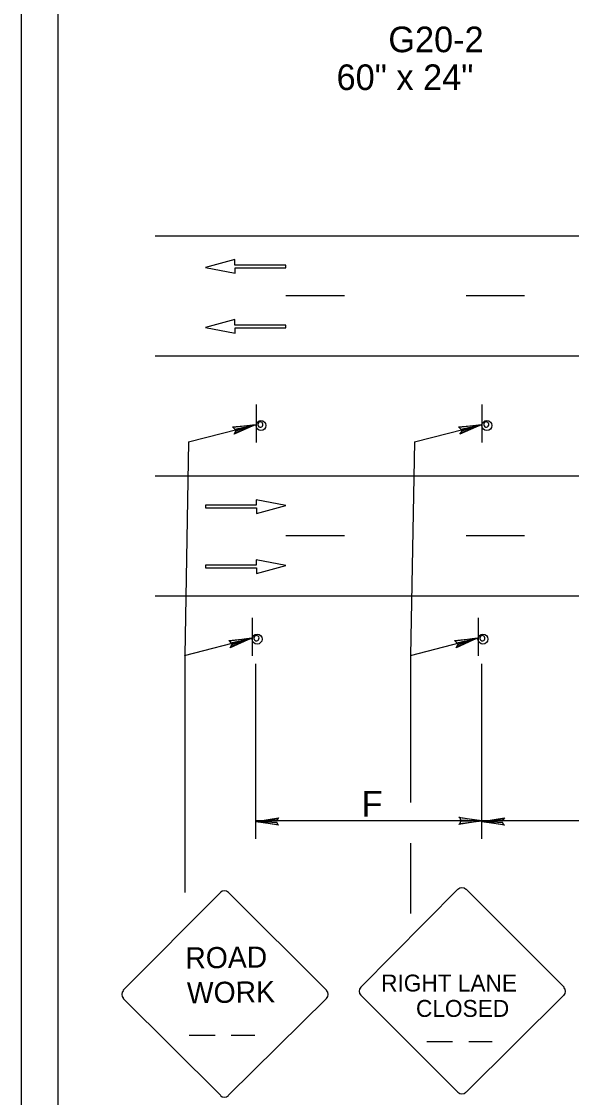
# Model space of a CAD drawing. Extents: x -14145 to -13521, y 30244 to 30661.
# Drawn here: x -13722.17 to -13717.67, y 30302.03 to 30310.85 of the extents above; entities that cross this region are included whole.
import ezdxf

# ---------------------------------------------------------------- set-up
doc = ezdxf.new("R2010")
doc.units = 0
for name, color, linetype in [('1', 7, 'Continuous'), ('10', 7, 'Continuous'), ('2', 7, 'Continuous'), ('61', 7, 'Continuous')]:
    doc.layers.add(name, color=color, linetype=linetype)

msp = doc.modelspace()

# ---------------------------------------------------------------- linework, layer by layer
at = {"layer": '1'}
for p, q in [((-13721.079, 30309.0982), (-13691.479, 30309.0982)), ((-13720.4257, 30308.9026), (-13720.667, 30308.8364)), ((-13720.667, 30308.8364), (-13720.4232, 30308.7903)), ((-13720.4257, 30308.8574), (-13720.4257, 30308.9026)), ((-13720.0092, 30308.8574), (-13720.4257, 30308.8574)), ((-13720.4232, 30308.7903), (-13720.4232, 30308.8354)), ((-13720.4232, 30308.8354), (-13720.0092, 30308.8354)), ((-13720.0092, 30308.8354), (-13720.0092, 30308.8574)), ((-13719.529, 30308.6062), (-13720.009, 30308.6062)), ((-13718.053, 30308.6062), (-13718.533, 30308.6062)), ((-13720.4257, 30308.4106), (-13720.667, 30308.3444)), ((-13720.4257, 30308.3654), (-13720.4257, 30308.4106)), ((-13720.667, 30308.3444), (-13720.4232, 30308.2983)), ((-13720.0092, 30308.3654), (-13720.4257, 30308.3654)), ((-13720.4232, 30308.2983), (-13720.4232, 30308.3434)), ((-13720.4232, 30308.3434), (-13720.0092, 30308.3434)), ((-13720.0092, 30308.3434), (-13720.0092, 30308.3654)), ((-13721.0786, 30308.1139), (-13706.8558, 30308.1139)), ((-13720.253, 30307.7152), (-13720.253, 30307.4032)), ((-13720.253, 30307.7152), (-13720.253, 30307.4032)), ((-13718.403, 30307.7152), (-13718.403, 30307.4032)), ((-13718.403, 30307.7152), (-13718.403, 30307.4032)), ((-13720.806, 30307.4082), (-13720.259, 30307.5482)), ((-13718.956, 30307.4082), (-13718.409, 30307.5482)), ((-13718.956, 30307.4082), (-13718.409, 30307.5482)), ((-13720.8056, 30307.4078), (-13720.8374, 30305.6569)), ((-13718.9556, 30307.4078), (-13718.9874, 30305.6569)), ((-13721.0786, 30307.1299), (-13709.1435, 30307.1299)), ((-13720.2531, 30306.8882), (-13720.667, 30306.8882)), ((-13720.667, 30306.8882), (-13720.667, 30306.8662)), ((-13720.0092, 30306.8872), (-13720.2531, 30306.9333)), ((-13720.2531, 30306.9333), (-13720.2531, 30306.8882)), ((-13720.2506, 30306.821), (-13720.0092, 30306.8872)), ((-13720.667, 30306.8662), (-13720.2506, 30306.8662)), ((-13720.2506, 30306.8662), (-13720.2506, 30306.821)), ((-13719.529, 30306.6382), (-13720.009, 30306.6382)), ((-13718.053, 30306.6382), (-13718.533, 30306.6382)), ((-13720.0092, 30306.3952), (-13720.2531, 30306.4413)), ((-13720.2531, 30306.4413), (-13720.2531, 30306.3962)), ((-13720.2531, 30306.3962), (-13720.667, 30306.3962)), ((-13720.667, 30306.3962), (-13720.667, 30306.3742)), ((-13720.667, 30306.3742), (-13720.2506, 30306.3742)), ((-13720.2506, 30306.329), (-13720.0092, 30306.3952)), ((-13720.2506, 30306.3742), (-13720.2506, 30306.329)), ((-13721.0786, 30306.1459), (-13707.0572, 30306.1459)), ((-13720.285, 30305.9642), (-13720.285, 30305.6522)), ((-13720.285, 30305.9642), (-13720.285, 30305.6522)), ((-13720.285, 30305.9642), (-13720.285, 30305.6522)), ((-13720.285, 30305.9642), (-13720.285, 30305.6522)), ((-13720.285, 30305.9642), (-13720.285, 30305.6522)), ((-13720.285, 30305.9642), (-13720.285, 30305.6522)), ((-13718.435, 30305.9642), (-13718.435, 30305.6522)), ((-13718.435, 30305.9642), (-13718.435, 30305.6522)), ((-13718.435, 30305.9642), (-13718.435, 30305.6522)), ((-13718.435, 30305.9642), (-13718.435, 30305.6522)), ((-13718.435, 30305.9642), (-13718.435, 30305.6522)), ((-13718.435, 30305.9642), (-13718.435, 30305.6522)), ((-13720.838, 30305.6572), (-13720.291, 30305.7972)), ((-13720.838, 30305.6572), (-13720.291, 30305.7972)), ((-13720.838, 30305.6572), (-13720.291, 30305.7972)), ((-13718.988, 30305.6572), (-13718.441, 30305.7972)), ((-13718.988, 30305.6572), (-13718.441, 30305.7972)), ((-13718.988, 30305.6572), (-13718.441, 30305.7972)), ((-13720.8374, 30305.6569), (-13720.8374, 30303.7127)), ((-13720.8374, 30305.6569), (-13720.8374, 30304.4577)), ((-13720.8374, 30305.6569), (-13720.8374, 30304.4577)), ((-13718.9874, 30305.6569), (-13718.9874, 30304.4505)), ((-13718.9874, 30305.6569), (-13718.9874, 30304.9874)), ((-13718.9874, 30305.6569), (-13718.9874, 30304.9874)), ((-13720.255, 30304.1542), (-13720.255, 30305.5892)), ((-13720.255, 30304.7152), (-13720.255, 30305.5892)), ((-13720.255, 30304.7152), (-13720.255, 30305.5892)), ((-13718.405, 30304.1542), (-13718.405, 30305.5892)), ((-13718.405, 30304.7152), (-13718.405, 30305.5892)), ((-13718.405, 30304.7152), (-13718.405, 30305.5892)), ((-13718.405, 30304.302), (-13720.255, 30304.302)), ((-13718.405, 30304.302), (-13720.255, 30304.302)), ((-13718.405, 30304.302), (-13720.255, 30304.302)), ((-13716.555, 30304.302), (-13718.405, 30304.302)), ((-13716.555, 30304.302), (-13718.405, 30304.302)), ((-13716.555, 30304.302), (-13718.405, 30304.302)), ((-13718.9874, 30304.1172), (-13718.9874, 30303.5405)), ((-13720.545, 30303.7144), (-13721.34, 30302.9114)), ((-13720.545, 30303.7144), (-13721.34, 30302.9114)), ((-13720.545, 30303.7144), (-13721.34, 30302.9114)), ((-13719.675, 30302.9114), (-13720.478, 30303.7144)), ((-13719.675, 30302.9114), (-13720.478, 30303.7144)), ((-13719.675, 30302.9114), (-13720.478, 30303.7144)), ((-13718.6002, 30303.7395), (-13719.3952, 30302.9365)), ((-13718.6002, 30303.7395), (-13719.3952, 30302.9365)), ((-13718.6002, 30303.7395), (-13719.3952, 30302.9365)), ((-13717.7302, 30302.9365), (-13718.5332, 30303.7395)), ((-13717.7302, 30302.9365), (-13718.5332, 30303.7395)), ((-13717.7302, 30302.9365), (-13718.5332, 30303.7395)), ((-13721.34, 30302.8454), (-13720.545, 30302.0504)), ((-13721.34, 30302.8454), (-13720.545, 30302.0504)), ((-13721.34, 30302.8454), (-13720.545, 30302.0504)), ((-13720.478, 30302.0504), (-13719.676, 30302.8454)), ((-13720.478, 30302.0504), (-13719.676, 30302.8454)), ((-13720.478, 30302.0504), (-13719.676, 30302.8454)), ((-13719.3952, 30302.8705), (-13718.6002, 30302.0755)), ((-13719.3952, 30302.8705), (-13718.6002, 30302.0755)), ((-13719.3952, 30302.8705), (-13718.6002, 30302.0755)), ((-13718.5332, 30302.0755), (-13717.7312, 30302.8705)), ((-13718.5332, 30302.0755), (-13717.7312, 30302.8705)), ((-13718.5332, 30302.0755), (-13717.7312, 30302.8705)), ((-13720.7994, 30302.5435), (-13720.5888, 30302.5435)), ((-13720.4564, 30302.5435), (-13720.2632, 30302.5435)), ((-13718.8546, 30302.4911), (-13718.6439, 30302.4911)), ((-13718.5115, 30302.4911), (-13718.3184, 30302.4911))]:
    msp.add_line(p, q, dxfattribs=at)
for points in [[(-13720.439, 30307.5242), (-13720.427, 30307.5122), (-13720.259, 30307.5482), (-13720.439, 30307.5242), (-13720.445, 30307.5302), (-13720.259, 30307.5482), (-13720.421, 30307.4942), (-13720.427, 30307.4822), (-13720.259, 30307.5482), (-13720.433, 30307.4702), (-13720.427, 30307.4822)], [(-13718.589, 30307.5242), (-13718.577, 30307.5122), (-13718.409, 30307.5482), (-13718.589, 30307.5242), (-13718.595, 30307.5302), (-13718.409, 30307.5482), (-13718.571, 30307.4942), (-13718.577, 30307.4822), (-13718.409, 30307.5482), (-13718.583, 30307.4702), (-13718.577, 30307.4822)], [(-13720.471, 30305.7732), (-13720.459, 30305.7612), (-13720.291, 30305.7972), (-13720.471, 30305.7732), (-13720.477, 30305.7792), (-13720.291, 30305.7972), (-13720.453, 30305.7432), (-13720.459, 30305.7312), (-13720.291, 30305.7972), (-13720.465, 30305.7192), (-13720.459, 30305.7312)], [(-13720.471, 30305.7732), (-13720.459, 30305.7612), (-13720.291, 30305.7972), (-13720.471, 30305.7732), (-13720.477, 30305.7792), (-13720.291, 30305.7972), (-13720.453, 30305.7432), (-13720.459, 30305.7312), (-13720.291, 30305.7972), (-13720.465, 30305.7192), (-13720.459, 30305.7312)], [(-13720.471, 30305.7732), (-13720.459, 30305.7612), (-13720.291, 30305.7972), (-13720.471, 30305.7732), (-13720.477, 30305.7792), (-13720.291, 30305.7972), (-13720.453, 30305.7432), (-13720.459, 30305.7312), (-13720.291, 30305.7972), (-13720.465, 30305.7192), (-13720.459, 30305.7312)], [(-13718.621, 30305.7732), (-13718.609, 30305.7612), (-13718.441, 30305.7972), (-13718.621, 30305.7732), (-13718.627, 30305.7792), (-13718.441, 30305.7972), (-13718.603, 30305.7432), (-13718.609, 30305.7312), (-13718.441, 30305.7972), (-13718.615, 30305.7192), (-13718.609, 30305.7312)], [(-13718.621, 30305.7732), (-13718.609, 30305.7612), (-13718.441, 30305.7972), (-13718.621, 30305.7732), (-13718.627, 30305.7792), (-13718.441, 30305.7972), (-13718.603, 30305.7432), (-13718.609, 30305.7312), (-13718.441, 30305.7972), (-13718.615, 30305.7192), (-13718.609, 30305.7312)], [(-13718.621, 30305.7732), (-13718.609, 30305.7612), (-13718.441, 30305.7972), (-13718.621, 30305.7732), (-13718.627, 30305.7792), (-13718.441, 30305.7972), (-13718.603, 30305.7432), (-13718.609, 30305.7312), (-13718.441, 30305.7972), (-13718.615, 30305.7192), (-13718.609, 30305.7312)], [(-13720.075, 30304.272), (-13720.081, 30304.284), (-13720.255, 30304.296), (-13720.075, 30304.272), (-13720.069, 30304.266), (-13720.255, 30304.296), (-13720.081, 30304.302), (-13720.075, 30304.314), (-13720.255, 30304.296), (-13720.069, 30304.326), (-13720.075, 30304.314)], [(-13720.075, 30304.272), (-13720.081, 30304.284), (-13720.255, 30304.296), (-13720.075, 30304.272), (-13720.069, 30304.266), (-13720.255, 30304.296), (-13720.081, 30304.302), (-13720.075, 30304.314), (-13720.255, 30304.296), (-13720.069, 30304.326), (-13720.075, 30304.314)], [(-13720.075, 30304.272), (-13720.081, 30304.284), (-13720.255, 30304.296), (-13720.075, 30304.272), (-13720.069, 30304.266), (-13720.255, 30304.296), (-13720.081, 30304.302), (-13720.075, 30304.314), (-13720.255, 30304.296), (-13720.069, 30304.326), (-13720.075, 30304.314)], [(-13718.585, 30304.326), (-13718.579, 30304.308), (-13718.405, 30304.302), (-13718.585, 30304.326), (-13718.591, 30304.332), (-13718.405, 30304.302), (-13718.579, 30304.296), (-13718.585, 30304.278), (-13718.405, 30304.302), (-13718.591, 30304.272), (-13718.585, 30304.278)], [(-13718.585, 30304.326), (-13718.579, 30304.308), (-13718.405, 30304.302), (-13718.585, 30304.326), (-13718.591, 30304.332), (-13718.405, 30304.302), (-13718.579, 30304.296), (-13718.585, 30304.278), (-13718.405, 30304.302), (-13718.591, 30304.272), (-13718.585, 30304.278)], [(-13718.585, 30304.326), (-13718.579, 30304.308), (-13718.405, 30304.302), (-13718.585, 30304.326), (-13718.591, 30304.332), (-13718.405, 30304.302), (-13718.579, 30304.296), (-13718.585, 30304.278), (-13718.405, 30304.302), (-13718.591, 30304.272), (-13718.585, 30304.278)], [(-13718.225, 30304.272), (-13718.231, 30304.284), (-13718.405, 30304.296), (-13718.225, 30304.272), (-13718.219, 30304.266), (-13718.405, 30304.296), (-13718.231, 30304.302), (-13718.225, 30304.314), (-13718.405, 30304.296), (-13718.219, 30304.326), (-13718.225, 30304.314)], [(-13718.225, 30304.272), (-13718.231, 30304.284), (-13718.405, 30304.296), (-13718.225, 30304.272), (-13718.219, 30304.266), (-13718.405, 30304.296), (-13718.231, 30304.302), (-13718.225, 30304.314), (-13718.405, 30304.296), (-13718.219, 30304.326), (-13718.225, 30304.314)], [(-13718.225, 30304.272), (-13718.231, 30304.284), (-13718.405, 30304.296), (-13718.225, 30304.272), (-13718.219, 30304.266), (-13718.405, 30304.296), (-13718.231, 30304.302), (-13718.225, 30304.314), (-13718.405, 30304.296), (-13718.219, 30304.326), (-13718.225, 30304.314)]]:
    msp.add_lwpolyline(points, dxfattribs=at)
for centre in [(-13720.2124, 30307.5417), (-13718.3624, 30307.5417), (-13720.2445, 30305.7904), (-13720.2445, 30305.7904), (-13720.2445, 30305.7904), (-13718.3945, 30305.7904), (-13718.3945, 30305.7904), (-13718.3945, 30305.7904)]:
    msp.add_circle(centre, 0.0408, dxfattribs=at)
for centre, radius, start, end in [((-13720.2175, 30307.5496), 0.0214, 189.52098, 184.25011), ((-13718.3675, 30307.5496), 0.0214, 189.52098, 184.25011), ((-13720.2496, 30305.7983), 0.0214, 189.52098, 184.25011), ((-13720.2496, 30305.7983), 0.0214, 189.52098, 184.25011), ((-13720.2496, 30305.7983), 0.0214, 189.52098, 184.25011), ((-13718.3996, 30305.7983), 0.0214, 189.52098, 184.25011), ((-13718.3996, 30305.7983), 0.0214, 189.52098, 184.25011), ((-13718.3996, 30305.7983), 0.0214, 189.52098, 184.25011), ((-13720.5116, 30303.6803), 0.0465, 45, 135), ((-13720.5116, 30303.6803), 0.0465, 45, 135), ((-13720.5116, 30303.6803), 0.0465, 45, 135), ((-13718.5672, 30303.7058), 0.0465, 45, 135), ((-13718.5672, 30303.7058), 0.0465, 45, 135), ((-13718.5672, 30303.7058), 0.0465, 45, 135), ((-13721.3066, 30302.8778), 0.0465, 135, 225), ((-13721.3066, 30302.8778), 0.0465, 135, 225), ((-13721.3066, 30302.8778), 0.0465, 135, 225), ((-13719.7086, 30302.8773), 0.0465, 315, 45), ((-13719.7086, 30302.8773), 0.0465, 315, 45), ((-13719.7086, 30302.8773), 0.0465, 315, 45), ((-13719.3622, 30302.9033), 0.0465, 135, 225), ((-13719.3622, 30302.9033), 0.0465, 135, 225), ((-13719.3622, 30302.9033), 0.0465, 135, 225), ((-13717.7641, 30302.9028), 0.0465, 315, 45), ((-13717.7641, 30302.9028), 0.0465, 315, 45), ((-13717.7641, 30302.9028), 0.0465, 315, 45), ((-13720.5116, 30302.0823), 0.0465, 225, 315), ((-13720.5116, 30302.0823), 0.0465, 225, 315), ((-13720.5116, 30302.0823), 0.0465, 225, 315), ((-13718.5672, 30302.1078), 0.0465, 225, 315), ((-13718.5672, 30302.1078), 0.0465, 225, 315), ((-13718.5672, 30302.1078), 0.0465, 225, 315)]:
    msp.add_arc(centre, radius, start, end, dxfattribs=at)
at = {"layer": '10'}
msp.add_line((-13721.8736, 30291.2068), (-13721.8736, 30313.7768), dxfattribs=at)
at = {"layer": '61'}
msp.add_lwpolyline([(-13722.1736, 30315.3068), (-13689.1736, 30315.3068), (-13689.1736, 30289.8068), (-13722.1736, 30289.8068)], close=True, dxfattribs=at)

# ---------------------------------------------------------------- texts
at = {"layer": '1'}
for s, height, rotation, p in [('ROAD', 0.17347, 0.75664, (-13720.831, 30303.0894)), ('WORK', 0.17325, 0.75884, (-13720.818, 30302.8044))]:
    msp.add_text(s, height=height, rotation=rotation, dxfattribs=at).set_placement(p)
for s, height, p in [('RIGHT LANE', 0.1386, (-13719.2282, 30302.9015)), ('RIGHT LANE', 0.1386, (-13719.2282, 30302.9015)), ('RIGHT LANE', 0.1386, (-13719.2282, 30302.9015)), ('CLOSED', 0.13887, (-13718.9432, 30302.6935)), ('CLOSED', 0.13887, (-13718.9432, 30302.6935)), ('CLOSED', 0.13887, (-13718.9432, 30302.6935))]:
    msp.add_text(s, height=height, dxfattribs=at).set_placement(p)
at = {"layer": '2'}
for s, p in [('G20-2', (-13719.1694, 30310.6023)), ('60" x 24"', (-13719.5934, 30310.2923)), ('F', (-13719.388, 30304.336))]:
    msp.add_text(s, height=0.21, dxfattribs=at).set_placement(p)

doc.saveas('drawing.dxf')
